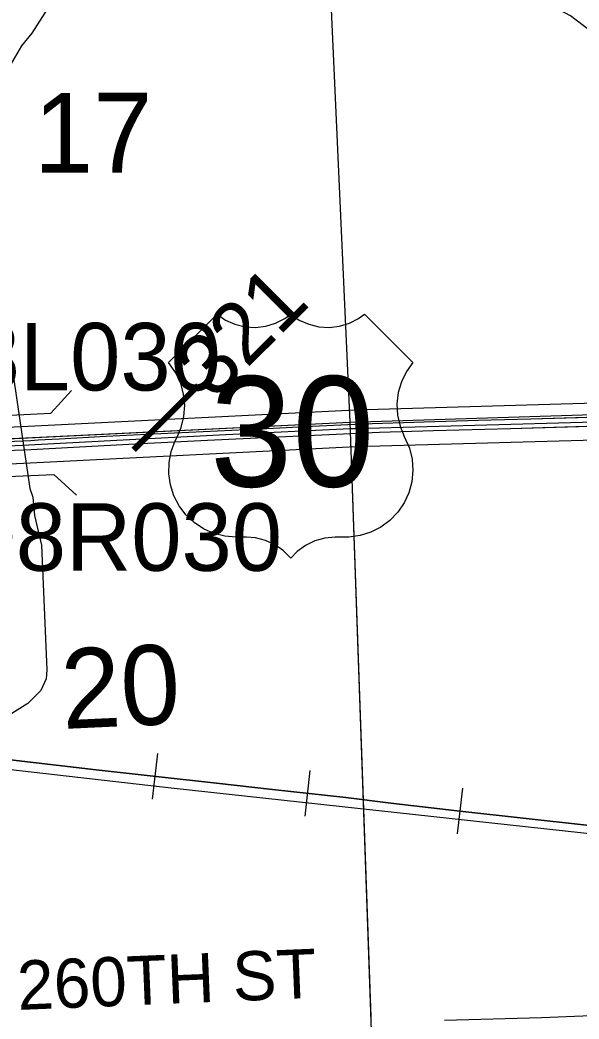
# Model space of a CAD drawing. Extents: x 128.7 to 185.5, y -21.4 to 12.6.
# Drawn here: x 159.74 to 160.65, y -10.767 to -9.139 of the extents above; entities that cross this region are included whole.
import ezdxf

# ---------------------------------------------------------------- set-up
doc = ezdxf.new("R2010")
doc.units = 0
for name, color, linetype in [('tdCoDivCarto', 7, 'Continuous'), ('tdCoHydroRiver', 7, 'Continuous'), ('tdCoPriCL', 7, 'Continuous'), ('tdCoPriDiv', 7, 'Continuous'), ('tdCoPrimary', 7, 'Continuous'), ('tdCoRRCL', 7, 'Continuous'), ('tdCoSecRdTxt', 7, 'Continuous'), ('tdCoSecRteBand', 7, 'Continuous'), ('tdCoSectLine', 7, 'Continuous'), ('tdCoSectLinePart', 7, 'Continuous'), ('tdCoSectNmbr', 7, 'Continuous'), ('tdCoShieldUsRte', 7, 'Continuous'), ('tdCoStrucDivPri', 7, 'Continuous'), ('tdCoStrucPriMaintName', 7, 'Continuous'), ('tdStHwyPriRefPost1', 7, 'Continuous')]:
    doc.layers.add(name, color=color, linetype=linetype)

msp = doc.modelspace()

# ---------------------------------------------------------------- linework, layer by layer
at = {"layer": 'tdCoDivCarto'}
for p, q in [((160.2967, -9.7975), (160.205, -9.8019)), ((160.3981, -9.794), (160.2967, -9.7975)), ((160.4861, -9.7913), (160.3981, -9.794)), ((160.5719, -9.7896), (160.4861, -9.7913)), ((160.8089, -9.7824), (160.5719, -9.7896)), ((159.9921, -9.812), (159.8807, -9.8177)), ((160.1317, -9.8054), (159.9921, -9.812)), ((160.205, -9.8019), (160.1317, -9.8054)), ((160.1847, -9.8172), (160.3255, -9.8105)), ((160.3255, -9.8105), (160.4133, -9.8078)), ((160.4133, -9.8078), (160.539, -9.8044)), ((160.539, -9.8044), (160.7509, -9.7982)), ((159.7581, -9.8244), (159.7312, -9.8256)), ((159.77, -9.8238), (159.7581, -9.8244)), ((159.8042, -9.8219), (159.77, -9.8238)), ((159.8807, -9.8177), (159.8042, -9.8219)), ((159.8276, -9.8349), (159.9376, -9.829)), ((159.9376, -9.829), (160.0456, -9.8238)), ((160.0456, -9.8238), (160.1847, -9.8172)), ((159.7316, -9.8401), (159.7453, -9.8394)), ((159.7453, -9.8394), (159.7586, -9.8387)), ((159.7586, -9.8387), (159.8276, -9.8349))]:
    msp.add_line(p, q, dxfattribs=at)
for points in [[(159.7453, -9.8394), (159.7586, -9.8387), (159.8276, -9.8349), (159.9376, -9.829), (160.0456, -9.8238), (160.1847, -9.8172), (160.3255, -9.8105), (160.4133, -9.8078), (160.539, -9.8044), (160.7509, -9.7982), (160.8875, -9.794), (161.0599, -9.7883), (161.2281, -9.7832), (161.3708, -9.7787), (161.5913, -9.7703), (161.7028, -9.7666), (161.8372, -9.7615), (161.909, -9.7588)], [(160.8089, -9.7824), (160.5719, -9.7896), (160.4861, -9.7913), (160.3981, -9.794), (160.2967, -9.7975), (160.205, -9.8019), (160.1317, -9.8054), (159.9921, -9.812), (159.8807, -9.8177), (159.8042, -9.8219), (159.77, -9.8238), (159.7581, -9.8244), (159.7312, -9.8256), (159.6427, -9.8298), (159.5727, -9.833), (159.4622, -9.8384), (159.3621, -9.8433), (159.3503, -9.8439), (159.2909, -9.8468)], [(160.7531, -9.7841), (160.5719, -9.7896), (160.4861, -9.7913), (160.3981, -9.794), (160.2967, -9.7975), (160.205, -9.8019), (160.1317, -9.8054), (159.9921, -9.812), (159.8807, -9.8177), (159.8042, -9.8219), (159.77, -9.8238), (159.7581, -9.8244), (159.7312, -9.8256), (159.6427, -9.8298), (159.5727, -9.833), (159.4622, -9.8384), (159.3621, -9.8433), (159.3503, -9.8439), (159.2909, -9.8468)], [(160.7531, -9.7841), (160.5719, -9.7896), (160.4861, -9.7913), (160.3981, -9.794), (160.2967, -9.7975), (160.205, -9.8019), (160.1317, -9.8054), (159.9921, -9.812), (159.8807, -9.8177), (159.8042, -9.8219), (159.77, -9.8238), (159.7581, -9.8244), (159.7312, -9.8256), (159.6427, -9.8298), (159.5727, -9.833), (159.4622, -9.8384), (159.3621, -9.8433), (159.3503, -9.8439), (159.2909, -9.8468)], [(159.7453, -9.8394), (159.7586, -9.8387), (159.8276, -9.8349), (159.9376, -9.829), (160.0456, -9.8238), (160.1847, -9.8172), (160.3255, -9.8105), (160.4133, -9.8078), (160.539, -9.8044), (160.7509, -9.7982), (160.7535, -9.7981)], [(159.7453, -9.8394), (159.7586, -9.8387), (159.8276, -9.8349), (159.9376, -9.829), (160.0456, -9.8238), (160.1847, -9.8172), (160.3255, -9.8105), (160.4133, -9.8078), (160.539, -9.8044), (160.7509, -9.7982), (160.7535, -9.7981)], [(159.6721, -9.843), (159.6954, -9.8421), (159.7316, -9.8401), (159.7453, -9.8394)], [(159.6721, -9.843), (159.6954, -9.8421), (159.7316, -9.8401), (159.7453, -9.8394)], [(159.7058, -9.8415), (159.7316, -9.8401), (159.7453, -9.8394)]]:
    msp.add_lwpolyline(points, dxfattribs=at)
at = {"layer": 'tdCoHydroRiver'}
for points in [[(161.012, -9.2259), (160.7699, -9.2093), (160.68, -9.1652), (160.6362, -9.132), (160.5702, -9.0965), (160.5589, -9.0906), (160.5492, -9.0846), (160.5074, -9.0624), (160.2846, -9.0562), (159.8348, -9.0566)], [(159.8193, -9.0666), (159.7596, -9.1603), (159.743, -9.1814), (159.7162, -9.2265)], [(159.7227, -9.673), (159.7562, -9.9023), (159.7614, -9.9163), (159.7641, -9.9462), (159.7753, -9.9947), (159.7841, -10.198), (159.7831, -10.2122), (159.7743, -10.2315), (159.753, -10.2528), (159.7097, -10.2796)]]:
    msp.add_lwpolyline(points, dxfattribs=at)
at = {"layer": 'tdCoPriCL'}
msp.add_lwpolyline([(158.7037, -9.879), (158.938, -9.8688), (159.219, -9.8562), (159.2779, -9.8546), (159.278, -9.8546), (159.2909, -9.8542), (159.3788, -9.8488), (159.5555, -9.8403), (159.6714, -9.8351), (159.7445, -9.8319), (159.9185, -9.8227), (160.0755, -9.8146), (160.2779, -9.8045), (160.2865, -9.8045), (160.753, -9.7913)], dxfattribs=at)
at = {"layer": 'tdCoPriDiv'}
for points in [[(160.752, -9.7613), (160.286, -9.7745), (159.743, -9.8019), (159.3771, -9.8188), (159.2895, -9.8242), (158.7023, -9.849), (158.2853, -9.8681), (157.8731, -9.8835), (157.3673, -9.9033), (157.2762, -9.9137), (157.2295, -9.924), (157.1909, -9.9349), (157.1282, -9.9583), (157.0727, -9.9841), (156.8472, -10.0796), (156.4282, -10.2675), (156.3051, -10.3234), (156.1332, -10.3967)], [(160.7539, -9.8213), (160.2869, -9.8345), (159.746, -9.8618), (159.3804, -9.8787), (159.2923, -9.8842), (158.705, -9.909), (158.2877, -9.9281), (157.8758, -9.9434), (157.3715, -9.9632), (157.2855, -9.973), (157.245, -9.982), (157.2098, -9.9919), (157.1513, -10.0137), (157.0959, -10.0394), (156.8712, -10.1345), (156.4529, -10.3222), (156.3288, -10.3785), (156.1544, -10.4529)]]:
    msp.add_lwpolyline(points, dxfattribs=at)
at = {"layer": 'tdCoPrimary'}
for points in [[(159.7453, -9.8394), (159.7586, -9.8387), (159.8276, -9.8349), (159.9376, -9.829), (160.0456, -9.8238), (160.1847, -9.8172), (160.3255, -9.8105), (160.4133, -9.8078), (160.539, -9.8044), (160.7509, -9.7982), (160.8875, -9.794), (161.0599, -9.7883), (161.2281, -9.7832), (161.3708, -9.7787), (161.5913, -9.7703), (161.7028, -9.7666), (161.8372, -9.7615), (161.909, -9.7588)], [(159.7453, -9.8394), (159.7586, -9.8387), (159.8276, -9.8349), (159.9376, -9.829), (160.0456, -9.8238), (160.1847, -9.8172), (160.3255, -9.8105), (160.4133, -9.8078), (160.539, -9.8044), (160.7509, -9.7982), (160.8875, -9.794), (161.0599, -9.7883), (161.2281, -9.7832), (161.3708, -9.7787), (161.5913, -9.7703), (161.7028, -9.7666), (161.8372, -9.7615), (161.909, -9.7588)], [(160.8089, -9.7824), (160.5719, -9.7896), (160.4861, -9.7913), (160.3981, -9.794), (160.2967, -9.7975), (160.205, -9.8019), (160.1317, -9.8054), (159.9921, -9.812), (159.8807, -9.8177), (159.8042, -9.8219), (159.77, -9.8238), (159.7581, -9.8244), (159.7312, -9.8256), (159.6427, -9.8298), (159.5727, -9.833), (159.4622, -9.8384), (159.3621, -9.8433), (159.3503, -9.8439), (159.2909, -9.8468)], [(160.8089, -9.7824), (160.5719, -9.7896), (160.4861, -9.7913), (160.3981, -9.794), (160.2967, -9.7975), (160.205, -9.8019), (160.1317, -9.8054), (159.9921, -9.812), (159.8807, -9.8177), (159.8042, -9.8219), (159.77, -9.8238), (159.7581, -9.8244), (159.7312, -9.8256), (159.6427, -9.8298), (159.5727, -9.833), (159.4622, -9.8384), (159.3621, -9.8433), (159.3503, -9.8439), (159.2909, -9.8468)], [(160.8089, -9.7824), (160.5719, -9.7896), (160.4861, -9.7913), (160.3981, -9.794), (160.2967, -9.7975), (160.205, -9.8019), (160.1317, -9.8054), (159.9921, -9.812), (159.8807, -9.8177), (159.8042, -9.8219), (159.77, -9.8238), (159.7581, -9.8244), (159.7312, -9.8256)], [(159.7316, -9.8401), (159.7453, -9.8394), (159.7586, -9.8387), (159.8276, -9.8349), (159.9376, -9.829), (160.0456, -9.8238), (160.1847, -9.8172), (160.3255, -9.8105), (160.4133, -9.8078), (160.539, -9.8044), (160.7509, -9.7982)], [(159.7058, -9.8415), (159.7316, -9.8401), (159.7453, -9.8394)], [(159.7058, -9.8415), (159.7316, -9.8401), (159.7453, -9.8394)]]:
    msp.add_lwpolyline(points, dxfattribs=at)
at = {"layer": 'tdCoRRCL'}
for p, q in [((159.9561, -10.4085), (159.9645, -10.3339)), ((160.2046, -10.4362), (160.2128, -10.3617)), ((160.4527, -10.465), (160.4614, -10.3905))]:
    msp.add_line(p, q, dxfattribs=at)
for points in [[(157.0985, -10.056), (159.0653, -10.2844), (159.9865, -10.39), (161.3885, -10.5429), (162.2802, -10.6409), (162.9394, -10.7645), (165.7594, -11.0173), (165.9868, -11.0197), (166.2378, -10.977), (166.3926, -10.897), (167.0068, -10.5674), (167.9037, -10.0916)], [(160.6672, -10.4516), (160.5592, -10.4393), (160.4614, -10.4283), (160.344, -10.4147), (160.2706, -10.4058), (160.1513, -10.3926), (160.0601, -10.3824), (159.9668, -10.3719), (159.8643, -10.3604), (159.7665, -10.3491), (159.6782, -10.3389), (159.6454, -10.3352), (159.5699, -10.3268), (159.4789, -10.3164), (159.3982, -10.3074), (159.2957, -10.2959), (159.2058, -10.2854), (159.1022, -10.2739), (158.9995, -10.2629), (158.8823, -10.2487), (158.7883, -10.2388), (158.7853, -10.2385), (158.6784, -10.2262)], [(158.6784, -10.2262), (158.7853, -10.2385), (158.7883, -10.2388), (158.8823, -10.2487), (158.9995, -10.2629), (159.1022, -10.2739), (159.2058, -10.2854), (159.2957, -10.2959), (159.3982, -10.3074), (159.4789, -10.3164), (159.5699, -10.3268), (159.6454, -10.3352), (159.6782, -10.3389), (159.7665, -10.3491), (159.8643, -10.3604), (159.9668, -10.3719), (160.0601, -10.3824), (160.1513, -10.3926), (160.2706, -10.4058), (160.344, -10.4147), (160.4614, -10.4283), (160.5592, -10.4393), (160.6672, -10.4516)]]:
    msp.add_lwpolyline(points, dxfattribs=at)
at = {"layer": 'tdCoSecRteBand'}
msp.add_lwpolyline([(160.4315, -10.7683), (160.5891, -10.7641), (160.7372, -10.7584)], dxfattribs=at)
at = {"layer": 'tdCoSectLine'}
for points in [[(160.2321, -8.7974), (160.2774, -9.7941)], [(160.2774, -9.7941), (161.2763, -9.763)], [(159.2776, -9.8428), (160.2774, -9.7941)], [(160.2774, -9.7941), (160.3126, -10.8017)]]:
    msp.add_lwpolyline(points, dxfattribs=at)
at = {"layer": 'tdCoSectLinePart'}
for points in [[(160.2321, -8.7974), (160.2774, -9.7941)], [(160.2774, -9.7941), (161.2763, -9.763)], [(159.3077, -9.8413), (160.2774, -9.7941)], [(160.2774, -9.7941), (160.3113, -10.7637)]]:
    msp.add_lwpolyline(points, dxfattribs=at)
at = {"layer": 'tdCoShieldUsRte'}
msp.add_lwpolyline([(159.9823, -9.6969), (160.0612, -9.6181), (160.075, -9.6278), (160.0903, -9.6348), (160.1067, -9.639), (160.1236, -9.6401), (160.1403, -9.6381), (160.1565, -9.6331), (160.1715, -9.6253), (160.1812, -9.6181), (160.195, -9.6278), (160.2103, -9.6348), (160.2267, -9.639), (160.2436, -9.6401), (160.2604, -9.6381), (160.2765, -9.6331), (160.2915, -9.6253), (160.3012, -9.6181), (160.38, -9.6969), (160.3693, -9.7119), (160.3613, -9.7284), (160.3561, -9.7461), (160.3539, -9.7644), (160.3549, -9.7827), (160.3589, -9.8007), (160.3658, -9.8177), (160.3742, -9.8368), (160.3786, -9.8547), (160.38, -9.873), (160.3782, -9.8913), (160.3734, -9.9091), (160.3657, -9.9258), (160.3554, -9.941), (160.3426, -9.9543), (160.3278, -9.9652), (160.3114, -9.9735), (160.2938, -9.979), (160.2756, -9.9814), (160.2665, -9.9815), (160.2531, -9.9815), (160.2363, -9.9831), (160.22, -9.9876), (160.2048, -9.9951), (160.1913, -10.0052), (160.1812, -10.0158), (160.1694, -10.0037), (160.1556, -9.994), (160.1402, -9.9869), (160.1239, -9.9827), (160.1092, -9.9815), (160.0921, -9.9815), (160.0738, -9.98), (160.0559, -9.9754), (160.0391, -9.9679), (160.0238, -9.9577), (160.0104, -9.9451), (159.9993, -9.9304), (159.9908, -9.9141), (159.9852, -9.8966), (159.9826, -9.8784), (159.983, -9.86), (159.9865, -9.8419), (159.993, -9.8247), (159.9954, -9.8199), (160.0027, -9.803), (160.0071, -9.7852), (160.0084, -9.7668), (160.0067, -9.7485), (160.0019, -9.7307), (159.9942, -9.714)], close=True, dxfattribs=at)
at = {"layer": 'tdCoStrucDivPri'}
for points in [[(159.6539, -9.7505), (159.6908, -9.7842), (159.7907, -9.7797), (159.8244, -9.7428)], [(159.6616, -9.921), (159.6953, -9.8841), (159.7952, -9.8796), (159.8321, -9.9134)]]:
    msp.add_lwpolyline(points, dxfattribs=at)

# ---------------------------------------------------------------- texts
at = {"layer": 'tdCoSecRdTxt'}
msp.add_text('260TH ST', height=0.08, rotation=2.3597, dxfattribs=at).set_placement((159.7374, -10.7519))
at = {"layer": 'tdCoSectNmbr'}
for s, rotation, p in [('17', 0.1201, (159.7629, -9.3879)), ('20', 2.6725, (159.8103, -10.2941))]:
    msp.add_text(s, height=0.13, rotation=rotation, dxfattribs=at).set_placement(p)
at = {"layer": 'tdCoShieldUsRte'}
msp.add_text('30', height=0.18, dxfattribs=at).set_placement((160.0497, -9.8993))
at = {"layer": 'tdCoStrucPriMaintName'}
for s, p in [('23208L030', (159.3311, -9.7426)), ('23208L030', (159.3311, -9.7426)), ('23208L030', (159.3311, -9.7426)), ('23208R030', (159.4062, -10.0364)), ('23208R030', (159.4062, -10.0364)), ('23208R030', (159.4062, -10.0364))]:
    msp.add_text(s, height=0.11, dxfattribs=at).set_placement(p)
at = {"layer": 'tdStHwyPriRefPost1'}
msp.add_text('‒‒321', height=0.1, rotation=45, dxfattribs=at).set_placement((159.9514, -9.8655))

doc.saveas('drawing.dxf')
